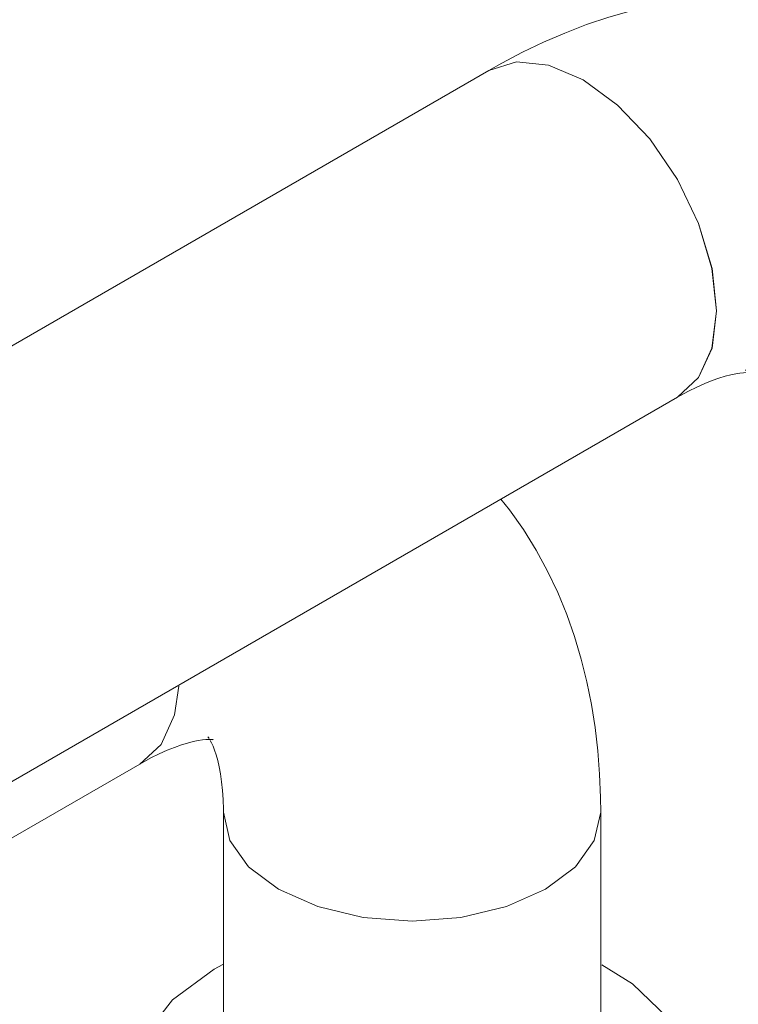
# Model space of a CAD drawing. Header units: metres. Extents: x -54598 to 1827199, y -329446 to -256744.
# Tile 336 of 474: x 204547 to 205067, y -282651 to -281939. Entities that reach past the tile are written whole.
import ezdxf

# ---------------------------------------------------------------- set-up
doc = ezdxf.new("R2010")
doc.units = ezdxf.units.M
doc.layers.add('P-PIPE', color=7, linetype='Continuous', lineweight=20)

# ---------------------------------------------------------------- blocks, each defined once
blk = doc.blocks.new('VM_Фланец_ГОСТ 332591 - VM_Фланец_ГОСТ 33259-2015-V76-AKS11')
at = {"layer": 'P-PIPE'}
for p, q in [((-19076.78, 12080.32), (-19083.03, 12076.88)), ((-19142.34, 11994.21), (-19142.34, 11968.9)), ((-18737.34, 11968.9), (-18737.34, 11994.21))]:
    blk.add_line(p, q, dxfattribs=at)
for points in [[(-19083.03, 12076.88, 0), (-19113.14, 12054.69, 0), (-19133.17, 12028.99, 0), (-19141.97, 12001.27, 0), (-19139.02, 11973.14, 0), (-19124.5, 11946.23, 0), (-19099.25, 11922.11, 0), (-19064.73, 11902.18, 0), (-19022.95, 11887.6, 0), (-18976.34, 11879.21, 0), (-18927.61, 11877.51, 0), (-18879.6, 11882.59, 0), (-18835.08, 11894.16, 0), (-18796.65, 11911.54, 0)], [(-18796.65, 11911.54, 0), (-18766.55, 11933.73, 0), (-18746.51, 11959.43, 0), (-18737.71, 11987.15, 0), (-18740.66, 12015.28, 0), (-18755.18, 12042.19, 0), (-18780.44, 12066.31, 0), (-18802.46, 12080.09, 0)], [(-18843.32, 11938.48, 0), (-18871.59, 11925.96, 0), (-18904.51, 11918.09, 0), (-18939.84, 11915.4, 0), (-18975.17, 11918.09, 0), (-19008.09, 11925.96, 0), (-19036.36, 11938.48, 0), (-19058.05, 11954.81, 0), (-19071.69, 11973.81, 0), (-19076.34, 11994.21, 0)], [(-18803.34, 11994.21, 0), (-18807.99, 11973.81, 0), (-18821.63, 11954.81, 0), (-18843.32, 11938.48, 0)], [(-18796.65, 11886.23, 0), (-18835.08, 11868.85, 0), (-18879.6, 11857.28, 0), (-18927.61, 11852.2, 0), (-18976.34, 11853.9, 0), (-19022.95, 11862.29, 0), (-19064.73, 11876.87, 0), (-19099.25, 11896.8, 0), (-19124.5, 11920.92, 0), (-19139.02, 11947.82, 0), (-19141.97, 11975.96, 0)], [(-18737.39, 11971.19, 0), (-18737.71, 11961.84, 0), (-18746.51, 11934.12, 0), (-18766.55, 11908.42, 0), (-18796.65, 11886.23, 0)]]:
    blk.add_polyline3d(points, dxfattribs=at)
blk = doc.blocks.new('ADSK_СтальСварка_Отвод_ГОСТ17375-2001 - Исполнение 2-670414-AKS11')
at = {"layer": 'P-PIPE', "color": 5}
for points in [[(-18560.35, 12745.68, 0), (-18576.33, 12754.18, 0), (-18592.84, 12761.55, 0), (-18609.75, 12767.76, 0), (-18626.96, 12772.78, 0), (-18644.35, 12776.64, 0), (-18661.84, 12779.36, 0), (-18679.33, 12780.97, 0), (-18696.75, 12781.53, 0), (-18714.06, 12781.08, 0), (-18731.19, 12779.68, 0), (-18748.13, 12777.39, 0), (-18764.85, 12774.25, 0), (-18781.33, 12770.32, 0), (-18797.56, 12765.64, 0), (-18813.54, 12760.26, 0), (-18829.27, 12754.21, 0), (-18844.75, 12747.53, 0), (-18859.98, 12740.24, 0), (-18874.96, 12732.38, 0), (-18884.35, 12727.1, 0)], [(-18560.35, 12745.68, 0), (-18544.99, 12736.08, 0), (-18530.35, 12725.47, 0), (-18516.52, 12713.93, 0), (-18503.57, 12701.54, 0), (-18491.53, 12688.41, 0), (-18480.43, 12674.63, 0), (-18470.29, 12660.29, 0), (-18461.1, 12645.47, 0), (-18452.83, 12630.26, 0), (-18445.48, 12614.72, 0), (-18438.99, 12598.91, 0), (-18433.35, 12582.86, 0), (-18428.52, 12566.62, 0), (-18424.45, 12550.23, 0), (-18421.12, 12533.7, 0), (-18418.49, 12517.05, 0), (-18416.54, 12500.3, 0), (-18415.23, 12483.47, 0), (-18414.55, 12466.56, 0), (-18414.43, 12455.8, 0)], [(-18816.1, 12720.34, 0), (-18841.08, 12730.97, 0), (-18864.36, 12733.27, 0), (-18884.35, 12727.1, 0)], [(-18747.85, 12490.68, 0), (-18732.51, 12504.9, 0), (-18722.87, 12526.22, 0), (-18719.58, 12553.16, 0), (-18722.87, 12583.91, 0), (-18732.51, 12616.36, 0), (-18747.85, 12648.29, 0), (-18767.84, 12677.55, 0), (-18791.12, 12702.12, 0), (-18816.1, 12720.34, 0)], [(-18694.75, 12508.33, 0), (-18694.93, 12508.37, 0), (-18695.51, 12508.44, 0), (-18696.54, 12508.51, 0), (-18698.06, 12508.52, 0), (-18700.09, 12508.43, 0), (-18702.63, 12508.17, 0), (-18705.7, 12507.69, 0), (-18709.26, 12506.95, 0), (-18713.31, 12505.91, 0), (-18717.82, 12504.53, 0), (-18722.76, 12502.78, 0), (-18728.09, 12500.63, 0), (-18733.78, 12498.07, 0), (-18739.81, 12495.09, 0), (-18746.12, 12491.67, 0), (-18747.85, 12490.68, 0)], [(-18698.57, 12510.47, 0), (-18698.22, 12510, 0), (-18697.64, 12509.15, 0), (-18696.87, 12507.84, 0)], [(-18696.75, 12507.6, 0), (-18695.94, 12506.03, 0), (-18694.89, 12503.7, 0), (-18693.78, 12500.81, 0), (-18692.63, 12497.35, 0), (-18691.51, 12493.32, 0), (-18690.45, 12488.73, 0), (-18689.5, 12483.57, 0), (-18688.69, 12477.88, 0), (-18688.06, 12471.67, 0), (-18687.63, 12464.97, 0), (-18687.44, 12457.79, 0), (-18687.43, 12455.8, 0)], [(-18647.45, 12400.07, 0), (-18669.15, 12416.39, 0), (-18682.78, 12435.4, 0), (-18687.43, 12455.8, 0)], [(-18414.43, 12455.8, 0), (-18419.08, 12435.4, 0), (-18432.72, 12416.39, 0), (-18454.41, 12400.07, 0), (-18482.68, 12387.55, 0), (-18515.6, 12379.67, 0), (-18550.93, 12376.99, 0), (-18586.26, 12379.67, 0), (-18619.18, 12387.55, 0), (-18647.45, 12400.07, 0)]]:
    blk.add_polyline3d(points, dxfattribs=at)
blk = doc.blocks.new('ADSK_СтальСварка_Отвод_ГОСТ17375-2001 - Исполнение 2-V89-AKS11')
at = {"layer": 'P-PIPE', "color": 5}
for points in [[(-18875.53, 12416.96, 0), (-18869.34, 12409.27, 0), (-18859.2, 12394.92, 0), (-18850, 12380.11, 0), (-18841.74, 12364.9, 0), (-18834.38, 12349.36, 0), (-18827.9, 12333.54, 0), (-18822.26, 12317.5, 0), (-18817.42, 12301.26, 0), (-18813.36, 12284.87, 0), (-18810.03, 12268.33, 0), (-18807.4, 12251.69, 0), (-18805.45, 12234.94, 0), (-18804.14, 12218.11, 0), (-18803.46, 12201.2, 0), (-18803.34, 12190.43, 0)], [(-19136.76, 12225.32, 0), (-19121.42, 12239.54, 0), (-19111.78, 12260.86, 0), (-19108.64, 12281.71, 0)], [(-19087.48, 12245.11, 0), (-19087.13, 12244.64, 0), (-19086.55, 12243.79, 0)], [(-19083.66, 12242.97, 0), (-19083.84, 12243.01, 0), (-19084.42, 12243.08, 0), (-19085.45, 12243.15, 0), (-19086.97, 12243.16, 0), (-19089, 12243.07, 0), (-19091.54, 12242.8, 0), (-19094.6, 12242.33, 0), (-19098.17, 12241.59, 0), (-19102.22, 12240.55, 0), (-19106.73, 12239.17, 0), (-19111.67, 12237.41, 0), (-19117, 12235.27, 0), (-19122.69, 12232.71, 0), (-19128.71, 12229.73, 0), (-19135.03, 12226.3, 0), (-19136.76, 12225.32, 0)], [(-19085.78, 12242.48, 0), (-19084.85, 12240.67, 0), (-19083.8, 12238.34, 0), (-19082.68, 12235.45, 0), (-19081.54, 12231.99, 0), (-19080.42, 12227.96, 0), (-19079.36, 12223.36, 0), (-19078.41, 12218.21, 0), (-19077.6, 12212.52, 0), (-19076.97, 12206.31, 0), (-19076.54, 12199.6, 0), (-19076.35, 12192.43, 0), (-19076.34, 12190.43, 0)], [(-19036.36, 12134.71, 0), (-19058.05, 12151.03, 0), (-19071.69, 12170.04, 0), (-19076.34, 12190.43, 0)], [(-18803.34, 12190.43, 0), (-18807.99, 12170.04, 0), (-18821.63, 12151.03, 0), (-18843.32, 12134.71, 0), (-18871.59, 12122.18, 0), (-18904.51, 12114.31, 0), (-18939.84, 12111.63, 0), (-18975.17, 12114.31, 0), (-19008.09, 12122.18, 0), (-19036.36, 12134.71, 0)]]:
    blk.add_polyline3d(points, dxfattribs=at)
blk = doc.blocks.new('fasdfsf')
at = {"layer": 'P-PIPE', "color": 5}
for p, q in [((439935.2, 104058.58), (439217.83, 103644.4)), ((439354.33, 103407.97), (440071.7, 103822.15)), ((436956.57, 101982.8), (439682.8, 103556.79)), ((439743.21, 103521.91), (439743.21, 103325.68)), ((440016.21, 103325.68), (440016.21, 103521.91))]:
    blk.add_line(p, q, dxfattribs=at)
for points in [[(439935.2, 104058.58, 0), (439955.19, 104064.75, 0), (439978.47, 104062.44, 0), (440003.45, 104051.82, 0)], [(440003.45, 104051.82, 0), (440028.44, 104033.59, 0), (440051.71, 104009.02, 0), (440071.7, 103979.77, 0), (440087.04, 103947.83, 0), (440096.69, 103915.38, 0), (440099.97, 103884.64, 0)], [(440099.97, 103884.64, 0), (440096.69, 103857.69, 0), (440087.04, 103836.38, 0), (440071.7, 103822.15, 0)], [(439710.9, 103613.06, 0), (439707.78, 103592.33, 0), (439698.13, 103571.02, 0), (439682.8, 103556.79, 0)], [(439743.21, 103521.91, 0), (439747.86, 103501.51, 0), (439761.5, 103482.5, 0), (439783.19, 103466.18, 0)], [(439976.23, 103466.18, 0), (439997.92, 103482.5, 0), (440011.56, 103501.51, 0), (440016.21, 103521.91, 0)], [(439783.19, 103466.18, 0), (439811.46, 103453.66, 0), (439844.38, 103445.79, 0), (439879.71, 103443.1, 0), (439915.04, 103445.79, 0), (439947.96, 103453.66, 0), (439976.23, 103466.18, 0)]]:
    blk.add_polyline3d(points, dxfattribs=at)
for name in ['ADSK_СтальСварка_Отвод_ГОСТ17375-2001 - Исполнение 2-670414-AKS11', 'ADSK_СтальСварка_Отвод_ГОСТ17375-2001 - Исполнение 2-V89-AKS11']:
    blk.add_blockref(name, (458819.55, 91331.47), dxfattribs=at)
at = {"layer": 'P-PIPE'}
blk.add_blockref('VM_Фланец_ГОСТ 332591 - VM_Фланец_ГОСТ 33259-2015-V76-AKS11', (458819.55, 91331.47), dxfattribs=at)

msp = doc.modelspace()

# ---------------------------------------------------------------- block references
at = {"color": 5, "lineweight": 30}
msp.add_blockref('fasdfsf', (-235048.77, -386034.09), dxfattribs=at)

doc.saveas('drawing.dxf')
